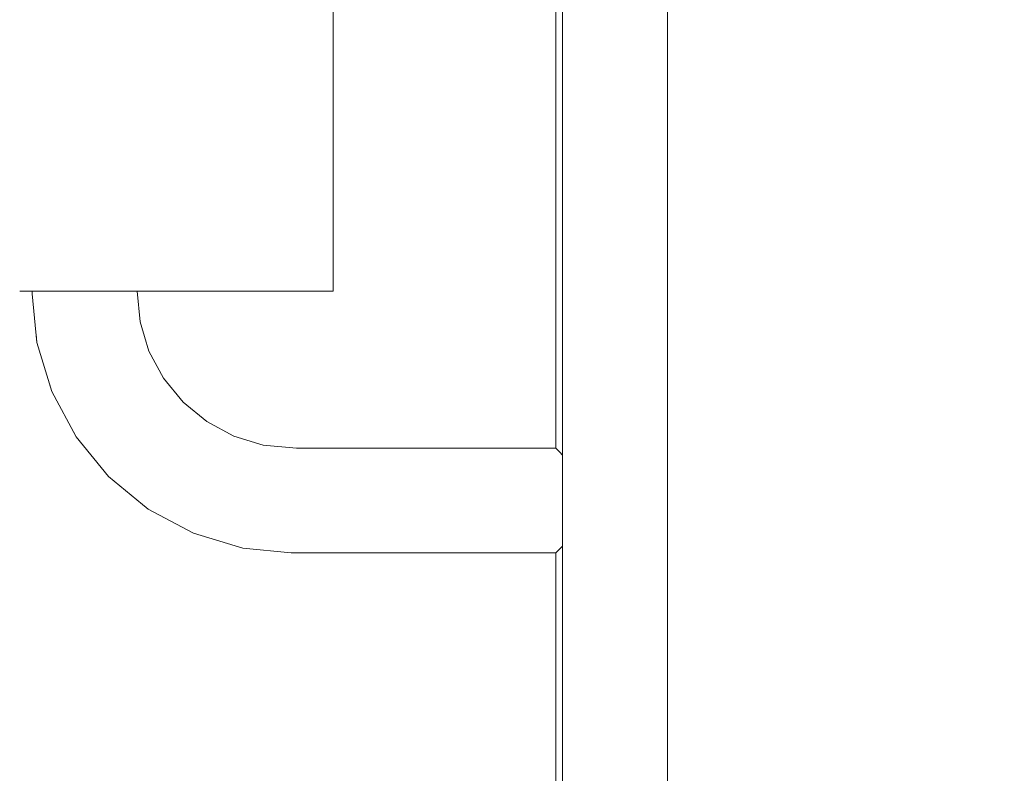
# Model space of a CAD drawing. Header units: millimetres. Extents: x -30280 to 309309, y -17460 to 4378.
# Tile 615 of 656: x 163023 to 163211, y -13454 to -13310. Entities that reach past the tile are written whole.
import ezdxf

# ---------------------------------------------------------------- set-up
doc = ezdxf.new("R2010")
doc.units = ezdxf.units.MM
doc.header["$MEASUREMENT"] = 0
doc.linetypes.add('Wipeout_Contour', pattern=[1000, 0, -1000])
doc.layers.add('P1_PLANTA PRIMERA_4_Nuevo_01 Sanitaris', color=7, linetype='Continuous')
doc.layers.add('P1_PLANTA PRIMERA_4_Nuevo_08_E_Envans secs', color=7, linetype='Continuous')
doc.layers.add('P1_PLANTA PRIMERA_4_Nuevo_01 Sanitaris_Pluma_Nº__1', color=7, linetype='Continuous', lineweight=5)

msp = doc.modelspace()

# ---------------------------------------------------------------- wipeouts: each hides what was drawn before it
at = {"color": 254, "linetype": 'Wipeout_Contour', "lineweight": 0, "ltscale": 654674.69689}
msp.add_wipeout([(163125.17, -13252.05), (163125.17, -13392.05), (163125.94, -13392.81), (163125.94, -13252.05)], dxfattribs=at).dxf.layer = 'P1_PLANTA PRIMERA_4_Nuevo_01 Sanitaris'
at = {"color": 254, "linetype": 'Wipeout_Contour', "lineweight": 0, "ltscale": 654798.126355}
msp.add_wipeout([(163127.26, -14062.05), (163129.44, -14062.05), (163129.44, -13252.05), (163127.26, -13252.05)], dxfattribs=at).dxf.layer = 'P1_PLANTA PRIMERA_4_Nuevo_01 Sanitaris'
at = {"color": 254, "linetype": 'Wipeout_Contour', "lineweight": 0, "ltscale": 654838.295998}
msp.add_wipeout([(163136.52, -14062.05), (163140.34, -14062.05), (163140.34, -13252.05), (163136.52, -13252.05)], dxfattribs=at).dxf.layer = 'P1_PLANTA PRIMERA_4_Nuevo_01 Sanitaris'
at = {"color": 254, "linetype": 'Wipeout_Contour', "lineweight": 0, "ltscale": 491082.536573}
msp.add_wipeout([(163125.17, -13412.05), (163125.17, -14062.05), (163125.94, -13411.29)], dxfattribs=at).dxf.layer = 'P1_PLANTA PRIMERA_4_Nuevo_01 Sanitaris'

# ---------------------------------------------------------------- next in the draw order: wipeouts: each hides what was drawn before it
at = {"color": 254, "linetype": 'Wipeout_Contour', "lineweight": 0, "ltscale": 654808.9364}
msp.add_wipeout([(163129.44, -14062.05), (163132.69, -14062.05), (163132.69, -13252.05), (163129.44, -13252.05)], dxfattribs=at).dxf.layer = 'P1_PLANTA PRIMERA_4_Nuevo_01 Sanitaris'
at = {"color": 254, "linetype": 'Wipeout_Contour', "lineweight": 0, "ltscale": 654852.375819}
msp.add_wipeout([(163140.34, -14062.05), (163143.58, -14062.05), (163143.58, -13252.05), (163140.34, -13252.05)], dxfattribs=at).dxf.layer = 'P1_PLANTA PRIMERA_4_Nuevo_01 Sanitaris'
at = {"color": 254, "linetype": 'Wipeout_Contour', "lineweight": 0, "ltscale": 654602.60992}
msp.add_wipeout([(163075.01, -13405.88), (163126.49, -13405.88), (163126.49, -13402.05), (163075.2, -13402.05)], dxfattribs=at).dxf.layer = 'P1_PLANTA PRIMERA_4_Nuevo_01 Sanitaris'

# ---------------------------------------------------------------- next in the draw order: wipeouts: each hides what was drawn before it
at = {"color": 254, "linetype": 'Wipeout_Contour', "lineweight": 0, "ltscale": 654823.042102}
msp.add_wipeout([(163132.69, -14062.05), (163136.52, -14062.05), (163136.52, -13252.05), (163132.69, -13252.05)], dxfattribs=at).dxf.layer = 'P1_PLANTA PRIMERA_4_Nuevo_01 Sanitaris'
at = {"color": 254, "linetype": 'Wipeout_Contour', "lineweight": 0, "ltscale": 654863.13804}
msp.add_wipeout([(163143.58, -14062.05), (163145.74, -14062.05), (163145.74, -13252.05), (163143.58, -13252.05)], dxfattribs=at).dxf.layer = 'P1_PLANTA PRIMERA_4_Nuevo_01 Sanitaris'
at = {"color": 254, "linetype": 'Wipeout_Contour', "lineweight": 0, "ltscale": 654601.731113}
msp.add_wipeout([(163075.2, -13402.05), (163126.49, -13402.05), (163126.49, -13398.22), (163075.38, -13398.22)], dxfattribs=at).dxf.layer = 'P1_PLANTA PRIMERA_4_Nuevo_01 Sanitaris'

# ---------------------------------------------------------------- next in the draw order: wipeouts: each hides what was drawn before it
at = {"color": 254, "linetype": 'Wipeout_Contour', "lineweight": 0, "ltscale": 654600.913597}
msp.add_wipeout([(163075.38, -13398.22), (163126.49, -13398.22), (163126.49, -13394.98), (163075.54, -13394.98)], dxfattribs=at).dxf.layer = 'P1_PLANTA PRIMERA_4_Nuevo_01 Sanitaris'
at = {"color": 254, "linetype": 'Wipeout_Contour', "lineweight": 0, "ltscale": 654483.86346}
msp.add_wipeout([(163067.39, -13401.28), (163066.64, -13405.05), (163075.01, -13405.88), (163075.2, -13402.05)], dxfattribs=at).dxf.layer = 'P1_PLANTA PRIMERA_4_Nuevo_01 Sanitaris'

# ---------------------------------------------------------------- next in the draw order: wipeouts: each hides what was drawn before it
at = {"color": 254, "linetype": 'Wipeout_Contour', "lineweight": 0, "ltscale": 654600.347206}
msp.add_wipeout([(163075.64, -13392.81), (163075.54, -13394.98), (163126.49, -13394.98), (163126.49, -13393.36)], dxfattribs=at).dxf.layer = 'P1_PLANTA PRIMERA_4_Nuevo_01 Sanitaris'
at = {"color": 254, "linetype": 'Wipeout_Contour', "lineweight": 0, "ltscale": 654484.484166}
msp.add_wipeout([(163068.14, -13397.51), (163067.39, -13401.28), (163075.2, -13402.05), (163075.38, -13398.22)], dxfattribs=at).dxf.layer = 'P1_PLANTA PRIMERA_4_Nuevo_01 Sanitaris'
at = {"color": 254, "linetype": 'Wipeout_Contour', "lineweight": 0, "ltscale": 654603.416209}
msp.add_wipeout([(163074.84, -13409.12), (163126.49, -13409.12), (163126.49, -13405.88), (163075.01, -13405.88)], dxfattribs=at).dxf.layer = 'P1_PLANTA PRIMERA_4_Nuevo_01 Sanitaris'

# ---------------------------------------------------------------- next in the draw order: wipeouts: each hides what was drawn before it
at = {"color": 254, "linetype": 'Wipeout_Contour', "lineweight": 0, "ltscale": 490972.881705}
msp.add_wipeout([(163125.94, -13392.81), (163125.17, -13392.05), (163075.67, -13392.05)], dxfattribs=at).dxf.layer = 'P1_PLANTA PRIMERA_4_Nuevo_01 Sanitaris'
at = {"color": 254, "linetype": 'Wipeout_Contour', "lineweight": 0, "ltscale": 654451.53464}
msp.add_wipeout([(163067.39, -13401.28), (163059.89, -13399.01), (163058.42, -13402.56), (163066.64, -13405.05)], dxfattribs=at).dxf.layer = 'P1_PLANTA PRIMERA_4_Nuevo_01 Sanitaris'

# ---------------------------------------------------------------- next in the draw order: wipeouts: each hides what was drawn before it
at = {"color": 254, "linetype": 'Wipeout_Contour', "lineweight": 0, "ltscale": 654485.055217}
msp.add_wipeout([(163075.54, -13394.98), (163068.77, -13394.31), (163068.14, -13397.51), (163075.38, -13398.22)], dxfattribs=at).dxf.layer = 'P1_PLANTA PRIMERA_4_Nuevo_01 Sanitaris'
at = {"color": 254, "linetype": 'Wipeout_Contour', "lineweight": 0, "ltscale": 654483.285839}
msp.add_wipeout([(163066.64, -13405.05), (163066, -13408.25), (163074.84, -13409.12), (163075.01, -13405.88)], dxfattribs=at).dxf.layer = 'P1_PLANTA PRIMERA_4_Nuevo_01 Sanitaris'

# ---------------------------------------------------------------- next in the draw order: wipeouts: each hides what was drawn before it
at = {"color": 254, "linetype": 'Wipeout_Contour', "lineweight": 0, "ltscale": 654454.756334}
msp.add_wipeout([(163059.89, -13399.01), (163067.39, -13401.28), (163068.14, -13397.51), (163061.36, -13395.45)], dxfattribs=at).dxf.layer = 'P1_PLANTA PRIMERA_4_Nuevo_01 Sanitaris'
at = {"color": 254, "linetype": 'Wipeout_Contour', "lineweight": 0, "ltscale": 654603.490017}
msp.add_wipeout([(163074.73, -13411.29), (163125.94, -13411.29), (163126.49, -13409.12), (163074.84, -13409.12)], dxfattribs=at).dxf.layer = 'P1_PLANTA PRIMERA_4_Nuevo_01 Sanitaris'

# ---------------------------------------------------------------- next in the draw order: wipeouts: each hides what was drawn before it
at = {"color": 254, "linetype": 'Wipeout_Contour', "lineweight": 0, "ltscale": 654485.491986}
msp.add_wipeout([(163075.64, -13392.81), (163069.19, -13392.18), (163068.77, -13394.31), (163075.54, -13394.98)], dxfattribs=at).dxf.layer = 'P1_PLANTA PRIMERA_4_Nuevo_01 Sanitaris'
at = {"color": 254, "linetype": 'Wipeout_Contour', "lineweight": 0, "ltscale": 654420.392165}
msp.add_wipeout([(163059.89, -13399.01), (163052.97, -13395.31), (163050.84, -13398.51), (163058.42, -13402.56)], dxfattribs=at).dxf.layer = 'P1_PLANTA PRIMERA_4_Nuevo_01 Sanitaris'

# ---------------------------------------------------------------- next in the draw order: wipeouts: each hides what was drawn before it
at = {"color": 254, "linetype": 'Wipeout_Contour', "lineweight": 0, "ltscale": 654457.731695}
msp.add_wipeout([(163061.36, -13395.45), (163068.14, -13397.51), (163068.77, -13394.31), (163062.6, -13392.44)], dxfattribs=at).dxf.layer = 'P1_PLANTA PRIMERA_4_Nuevo_01 Sanitaris'
at = {"color": 254, "linetype": 'Wipeout_Contour', "lineweight": 0, "ltscale": 654448.555003}
msp.add_wipeout([(163066.64, -13405.05), (163058.42, -13402.56), (163057.16, -13405.57), (163066, -13408.25)], dxfattribs=at).dxf.layer = 'P1_PLANTA PRIMERA_4_Nuevo_01 Sanitaris'

# ---------------------------------------------------------------- next in the draw order: wipeouts: each hides what was drawn before it
at = {"color": 254, "linetype": 'Wipeout_Contour', "lineweight": 0, "ltscale": 654426.472239}
msp.add_wipeout([(163061.36, -13395.45), (163055.11, -13392.11), (163052.97, -13395.31), (163059.89, -13399.01)], dxfattribs=at).dxf.layer = 'P1_PLANTA PRIMERA_4_Nuevo_01 Sanitaris'
at = {"color": 254, "linetype": 'Wipeout_Contour', "lineweight": 0, "ltscale": 490867.062489}
msp.add_wipeout([(163075.67, -13392.05), (163069.33, -13391.43), (163075.64, -13392.81)], dxfattribs=at).dxf.layer = 'P1_PLANTA PRIMERA_4_Nuevo_01 Sanitaris'
at = {"color": 254, "linetype": 'Wipeout_Contour', "lineweight": 0, "ltscale": 654482.838778}
msp.add_wipeout([(163066, -13408.25), (163065.57, -13410.39), (163074.73, -13411.29), (163074.84, -13409.12)], dxfattribs=at).dxf.layer = 'P1_PLANTA PRIMERA_4_Nuevo_01 Sanitaris'

# ---------------------------------------------------------------- next in the draw order: wipeouts: each hides what was drawn before it
at = {"color": 254, "linetype": 'Wipeout_Contour', "lineweight": 0, "ltscale": 654391.800199}
msp.add_wipeout([(163052.97, -13395.31), (163046.91, -13390.34), (163044.19, -13393.05), (163050.84, -13398.51)], dxfattribs=at).dxf.layer = 'P1_PLANTA PRIMERA_4_Nuevo_01 Sanitaris'
at = {"color": 254, "linetype": 'Wipeout_Contour', "lineweight": 0, "ltscale": 654460.01214}
msp.add_wipeout([(163062.6, -13392.44), (163068.77, -13394.31), (163069.19, -13392.18), (163063.43, -13390.43)], dxfattribs=at).dxf.layer = 'P1_PLANTA PRIMERA_4_Nuevo_01 Sanitaris'
at = {"color": 254, "linetype": 'Wipeout_Contour', "lineweight": 0, "ltscale": 490976.674238}
msp.add_wipeout([(163125.17, -13412.05), (163125.94, -13411.29), (163074.73, -13411.29)], dxfattribs=at).dxf.layer = 'P1_PLANTA PRIMERA_4_Nuevo_01 Sanitaris'

# ---------------------------------------------------------------- next in the draw order: wipeouts: each hides what was drawn before it
at = {"color": 254, "linetype": 'Wipeout_Contour', "lineweight": 0, "ltscale": 654432.086587}
msp.add_wipeout([(163062.6, -13392.44), (163056.91, -13389.4), (163055.11, -13392.11), (163061.36, -13395.45)], dxfattribs=at).dxf.layer = 'P1_PLANTA PRIMERA_4_Nuevo_01 Sanitaris'
at = {"color": 254, "linetype": 'Wipeout_Contour', "lineweight": 0, "ltscale": 654414.77057}
msp.add_wipeout([(163058.42, -13402.56), (163050.84, -13398.51), (163049.02, -13401.22), (163057.16, -13405.57)], dxfattribs=at).dxf.layer = 'P1_PLANTA PRIMERA_4_Nuevo_01 Sanitaris'

# ---------------------------------------------------------------- next in the draw order: wipeouts: each hides what was drawn before it
at = {"color": 254, "linetype": 'Wipeout_Contour', "lineweight": 0, "ltscale": 654400.504744}
msp.add_wipeout([(163055.11, -13392.11), (163049.63, -13387.62), (163046.91, -13390.34), (163052.97, -13395.31)], dxfattribs=at).dxf.layer = 'P1_PLANTA PRIMERA_4_Nuevo_01 Sanitaris'
at = {"color": 254, "linetype": 'Wipeout_Contour', "lineweight": 0, "ltscale": 654436.384581}
msp.add_wipeout([(163063.43, -13390.43), (163058.12, -13387.59), (163056.91, -13389.4), (163062.6, -13392.44)], dxfattribs=at).dxf.layer = 'P1_PLANTA PRIMERA_4_Nuevo_01 Sanitaris'
at = {"color": 254, "linetype": 'Wipeout_Contour', "lineweight": 0, "ltscale": 654446.271153}
msp.add_wipeout([(163066, -13408.25), (163057.16, -13405.57), (163056.32, -13407.58), (163065.57, -13410.39)], dxfattribs=at).dxf.layer = 'P1_PLANTA PRIMERA_4_Nuevo_01 Sanitaris'

# ---------------------------------------------------------------- next in the draw order: wipeouts: each hides what was drawn before it
at = {"color": 254, "linetype": 'Wipeout_Contour', "lineweight": 0, "ltscale": 654366.858623}
msp.add_wipeout([(163046.91, -13390.34), (163041.94, -13384.27), (163038.74, -13386.41), (163044.19, -13393.05)], dxfattribs=at).dxf.layer = 'P1_PLANTA PRIMERA_4_Nuevo_01 Sanitaris'
at = {"color": 254, "linetype": 'Wipeout_Contour', "lineweight": 0, "ltscale": 654408.542087}
msp.add_wipeout([(163056.91, -13389.4), (163051.93, -13385.31), (163049.63, -13387.62), (163055.11, -13392.11)], dxfattribs=at).dxf.layer = 'P1_PLANTA PRIMERA_4_Nuevo_01 Sanitaris'
at = {"color": 254, "linetype": 'Wipeout_Contour', "lineweight": 0, "ltscale": 490831.547982}
msp.add_wipeout([(163063.71, -13389.72), (163058.53, -13386.96), (163063.43, -13390.43)], dxfattribs=at).dxf.layer = 'P1_PLANTA PRIMERA_4_Nuevo_01 Sanitaris'
at = {"color": 254, "linetype": 'Wipeout_Contour', "lineweight": 0, "ltscale": 490857.808278}
msp.add_wipeout([(163065.41, -13411.14), (163074.68, -13412.05), (163065.57, -13410.39)], dxfattribs=at).dxf.layer = 'P1_PLANTA PRIMERA_4_Nuevo_01 Sanitaris'

# ---------------------------------------------------------------- next in the draw order: wipeouts: each hides what was drawn before it
at = {"color": 254, "linetype": 'Wipeout_Contour', "lineweight": 0, "ltscale": 654377.852916}
msp.add_wipeout([(163049.63, -13387.62), (163045.13, -13382.14), (163041.94, -13384.27), (163046.91, -13390.34)], dxfattribs=at).dxf.layer = 'P1_PLANTA PRIMERA_4_Nuevo_01 Sanitaris'
at = {"color": 254, "linetype": 'Wipeout_Contour', "lineweight": 0, "ltscale": 654414.692418}
msp.add_wipeout([(163058.12, -13387.59), (163053.46, -13383.77), (163051.93, -13385.31), (163056.91, -13389.4)], dxfattribs=at).dxf.layer = 'P1_PLANTA PRIMERA_4_Nuevo_01 Sanitaris'
at = {"color": 254, "linetype": 'Wipeout_Contour', "lineweight": 0, "ltscale": 654383.752736}
msp.add_wipeout([(163050.84, -13398.51), (163044.19, -13393.05), (163041.88, -13395.36), (163049.02, -13401.22)], dxfattribs=at).dxf.layer = 'P1_PLANTA PRIMERA_4_Nuevo_01 Sanitaris'

# ---------------------------------------------------------------- next in the draw order: wipeouts: each hides what was drawn before it
at = {"color": 254, "linetype": 'Wipeout_Contour', "lineweight": 0, "ltscale": 654346.527485}
msp.add_wipeout([(163041.94, -13384.27), (163038.24, -13377.36), (163034.69, -13378.83), (163038.74, -13386.41)], dxfattribs=at).dxf.layer = 'P1_PLANTA PRIMERA_4_Nuevo_01 Sanitaris'
at = {"color": 254, "linetype": 'Wipeout_Contour', "lineweight": 0, "ltscale": 654388.004037}
msp.add_wipeout([(163051.93, -13385.31), (163047.84, -13380.33), (163045.13, -13382.14), (163049.63, -13387.62)], dxfattribs=at).dxf.layer = 'P1_PLANTA PRIMERA_4_Nuevo_01 Sanitaris'
at = {"color": 254, "linetype": 'Wipeout_Contour', "lineweight": 0, "ltscale": 490815.84885}
msp.add_wipeout([(163058.53, -13386.96), (163054, -13383.23), (163058.12, -13387.59)], dxfattribs=at).dxf.layer = 'P1_PLANTA PRIMERA_4_Nuevo_01 Sanitaris'
at = {"color": 254, "linetype": 'Wipeout_Contour', "lineweight": 0, "ltscale": 654410.464076}
msp.add_wipeout([(163057.16, -13405.57), (163049.02, -13401.22), (163047.8, -13403.03), (163056.32, -13407.58)], dxfattribs=at).dxf.layer = 'P1_PLANTA PRIMERA_4_Nuevo_01 Sanitaris'

# ---------------------------------------------------------------- next in the draw order: wipeouts: each hides what was drawn before it
at = {"color": 254, "linetype": 'Wipeout_Contour', "lineweight": 0, "ltscale": 654359.388815}
msp.add_wipeout([(163045.13, -13382.14), (163041.79, -13375.89), (163038.24, -13377.36), (163041.94, -13384.27)], dxfattribs=at).dxf.layer = 'P1_PLANTA PRIMERA_4_Nuevo_01 Sanitaris'
at = {"color": 254, "linetype": 'Wipeout_Contour', "lineweight": 0, "ltscale": 654395.769952}
msp.add_wipeout([(163053.46, -13383.77), (163049.64, -13379.12), (163047.84, -13380.33), (163051.93, -13385.31)], dxfattribs=at).dxf.layer = 'P1_PLANTA PRIMERA_4_Nuevo_01 Sanitaris'
at = {"color": 254, "linetype": 'Wipeout_Contour', "lineweight": 0, "ltscale": 654356.694455}
msp.add_wipeout([(163044.19, -13393.05), (163038.74, -13386.41), (163036.02, -13388.22), (163041.88, -13395.36)], dxfattribs=at).dxf.layer = 'P1_PLANTA PRIMERA_4_Nuevo_01 Sanitaris'
at = {"color": 254, "linetype": 'Wipeout_Contour', "lineweight": 0, "ltscale": 490838.208696}
msp.add_wipeout([(163065.57, -13410.39), (163056.32, -13407.58), (163065.41, -13411.14)], dxfattribs=at).dxf.layer = 'P1_PLANTA PRIMERA_4_Nuevo_01 Sanitaris'

# ---------------------------------------------------------------- next in the draw order: wipeouts: each hides what was drawn before it
at = {"color": 254, "linetype": 'Wipeout_Contour', "lineweight": 0, "ltscale": 654331.590522}
msp.add_wipeout([(163038.24, -13377.36), (163035.96, -13369.86), (163032.19, -13370.61), (163034.69, -13378.83)], dxfattribs=at).dxf.layer = 'P1_PLANTA PRIMERA_4_Nuevo_01 Sanitaris'
at = {"color": 254, "linetype": 'Wipeout_Contour', "lineweight": 0, "ltscale": 654371.26314}
msp.add_wipeout([(163047.84, -13380.33), (163044.8, -13374.64), (163041.79, -13375.89), (163045.13, -13382.14)], dxfattribs=at).dxf.layer = 'P1_PLANTA PRIMERA_4_Nuevo_01 Sanitaris'
at = {"color": 254, "linetype": 'Wipeout_Contour', "lineweight": 0, "ltscale": 490802.039568}
msp.add_wipeout([(163054, -13383.23), (163050.27, -13378.69), (163053.46, -13383.77)], dxfattribs=at).dxf.layer = 'P1_PLANTA PRIMERA_4_Nuevo_01 Sanitaris'
at = {"color": 254, "linetype": 'Wipeout_Contour', "lineweight": 0, "ltscale": 654377.588798}
msp.add_wipeout([(163049.02, -13401.22), (163041.88, -13395.36), (163040.33, -13396.9), (163047.8, -13403.03)], dxfattribs=at).dxf.layer = 'P1_PLANTA PRIMERA_4_Nuevo_01 Sanitaris'

# ---------------------------------------------------------------- next in the draw order: wipeouts: each hides what was drawn before it
at = {"color": 254, "linetype": 'Wipeout_Contour', "lineweight": 0, "ltscale": 654345.824411}
msp.add_wipeout([(163041.79, -13375.89), (163039.73, -13369.1), (163035.96, -13369.86), (163038.24, -13377.36)], dxfattribs=at).dxf.layer = 'P1_PLANTA PRIMERA_4_Nuevo_01 Sanitaris'
at = {"color": 254, "linetype": 'Wipeout_Contour', "lineweight": 0, "ltscale": 654380.345478}
msp.add_wipeout([(163049.64, -13379.12), (163046.8, -13373.81), (163044.8, -13374.64), (163047.84, -13380.33)], dxfattribs=at).dxf.layer = 'P1_PLANTA PRIMERA_4_Nuevo_01 Sanitaris'
at = {"color": 254, "linetype": 'Wipeout_Contour', "lineweight": 0, "ltscale": 654334.636992}
msp.add_wipeout([(163038.74, -13386.41), (163034.69, -13378.83), (163031.67, -13380.08), (163036.02, -13388.22)], dxfattribs=at).dxf.layer = 'P1_PLANTA PRIMERA_4_Nuevo_01 Sanitaris'
at = {"color": 254, "linetype": 'Wipeout_Contour', "lineweight": 0, "ltscale": 490810.333721}
msp.add_wipeout([(163056.32, -13407.58), (163047.8, -13403.03), (163056.02, -13408.29)], dxfattribs=at).dxf.layer = 'P1_PLANTA PRIMERA_4_Nuevo_01 Sanitaris'

# ---------------------------------------------------------------- next in the draw order: wipeouts: each hides what was drawn before it
at = {"color": 254, "linetype": 'Wipeout_Contour', "lineweight": 0, "ltscale": 654322.666094}
msp.add_wipeout([(163035.96, -13369.86), (163035.2, -13362.05), (163031.37, -13362.24), (163032.19, -13370.61)], dxfattribs=at).dxf.layer = 'P1_PLANTA PRIMERA_4_Nuevo_01 Sanitaris'
at = {"color": 254, "linetype": 'Wipeout_Contour', "lineweight": 0, "ltscale": 654358.965034}
msp.add_wipeout([(163044.8, -13374.64), (163042.93, -13368.47), (163039.73, -13369.1), (163041.79, -13375.89)], dxfattribs=at).dxf.layer = 'P1_PLANTA PRIMERA_4_Nuevo_01 Sanitaris'
at = {"color": 254, "linetype": 'Wipeout_Contour', "lineweight": 0, "ltscale": 490790.672115}
msp.add_wipeout([(163050.27, -13378.69), (163047.5, -13373.51), (163049.64, -13379.12)], dxfattribs=at).dxf.layer = 'P1_PLANTA PRIMERA_4_Nuevo_01 Sanitaris'
at = {"color": 254, "linetype": 'Wipeout_Contour', "lineweight": 0, "ltscale": 654348.909458}
msp.add_wipeout([(163041.88, -13395.36), (163036.02, -13388.22), (163034.2, -13389.43), (163040.33, -13396.9)], dxfattribs=at).dxf.layer = 'P1_PLANTA PRIMERA_4_Nuevo_01 Sanitaris'

# ---------------------------------------------------------------- next in the draw order: wipeouts: each hides what was drawn before it
at = {"color": 254, "linetype": 'Wipeout_Contour', "lineweight": 0, "ltscale": 654369.013754}
msp.add_wipeout([(163046.8, -13373.81), (163045.06, -13368.04), (163042.93, -13368.47), (163044.8, -13374.64)], dxfattribs=at).dxf.layer = 'P1_PLANTA PRIMERA_4_Nuevo_01 Sanitaris'
at = {"color": 254, "linetype": 'Wipeout_Contour', "lineweight": 0, "ltscale": 654318.430314}
msp.add_wipeout([(163034.69, -13378.83), (163032.19, -13370.61), (163028.99, -13371.24), (163031.67, -13380.08)], dxfattribs=at).dxf.layer = 'P1_PLANTA PRIMERA_4_Nuevo_01 Sanitaris'
at = {"color": 254, "linetype": 'Wipeout_Contour', "lineweight": 0, "ltscale": 490784.54692}
msp.add_wipeout([(163047.8, -13403.03), (163040.33, -13396.9), (163047.37, -13403.67)], dxfattribs=at).dxf.layer = 'P1_PLANTA PRIMERA_4_Nuevo_01 Sanitaris'

# ---------------------------------------------------------------- next in the draw order: wipeouts: each hides what was drawn before it
at = {"color": 254, "linetype": 'Wipeout_Contour', "lineweight": 0, "ltscale": 654308.80355}
msp.add_wipeout([(163032.19, -13370.61), (163031.37, -13362.24), (163028.12, -13362.4), (163028.99, -13371.24)], dxfattribs=at).dxf.layer = 'P1_PLANTA PRIMERA_4_Nuevo_01 Sanitaris'
at = {"color": 254, "linetype": 'Wipeout_Contour', "lineweight": 0, "ltscale": 654337.685604}
msp.add_wipeout([(163039.04, -13362.05), (163035.2, -13362.05), (163035.96, -13369.86), (163039.73, -13369.1)], dxfattribs=at).dxf.layer = 'P1_PLANTA PRIMERA_4_Nuevo_01 Sanitaris'
at = {"color": 254, "linetype": 'Wipeout_Contour', "lineweight": 0, "ltscale": 490782.253473}
msp.add_wipeout([(163047.5, -13373.51), (163045.8, -13367.89), (163046.8, -13373.81)], dxfattribs=at).dxf.layer = 'P1_PLANTA PRIMERA_4_Nuevo_01 Sanitaris'
at = {"color": 254, "linetype": 'Wipeout_Contour', "lineweight": 0, "ltscale": 654325.529348}
msp.add_wipeout([(163036.02, -13388.22), (163031.67, -13380.08), (163029.65, -13380.91), (163034.2, -13389.43)], dxfattribs=at).dxf.layer = 'P1_PLANTA PRIMERA_4_Nuevo_01 Sanitaris'

# ---------------------------------------------------------------- next in the draw order: wipeouts: each hides what was drawn before it
at = {"color": 254, "linetype": 'Wipeout_Contour', "lineweight": 0, "ltscale": 654351.586976}
msp.add_wipeout([(163042.3, -13362.05), (163039.04, -13362.05), (163039.73, -13369.1), (163042.93, -13368.47)], dxfattribs=at).dxf.layer = 'P1_PLANTA PRIMERA_4_Nuevo_01 Sanitaris'
at = {"color": 254, "linetype": 'Wipeout_Contour', "lineweight": 0, "ltscale": 654308.348868}
msp.add_wipeout([(163031.67, -13380.08), (163028.99, -13371.24), (163026.85, -13371.67), (163029.65, -13380.91)], dxfattribs=at).dxf.layer = 'P1_PLANTA PRIMERA_4_Nuevo_01 Sanitaris'
at = {"color": 254, "linetype": 'Wipeout_Contour', "lineweight": 0, "ltscale": 490761.847005}
msp.add_wipeout([(163040.33, -13396.9), (163034.2, -13389.43), (163039.78, -13397.44)], dxfattribs=at).dxf.layer = 'P1_PLANTA PRIMERA_4_Nuevo_01 Sanitaris'

# ---------------------------------------------------------------- next in the draw order: wipeouts: each hides what was drawn before it
at = {"color": 254, "linetype": 'Wipeout_Contour', "lineweight": 0, "ltscale": 654298.181162}
msp.add_wipeout([(163028.99, -13371.24), (163028.12, -13362.4), (163025.94, -13362.51), (163026.85, -13371.67)], dxfattribs=at).dxf.layer = 'P1_PLANTA PRIMERA_4_Nuevo_01 Sanitaris'
at = {"color": 254, "linetype": 'Wipeout_Contour', "lineweight": 0, "ltscale": 654362.215033}
msp.add_wipeout([(163044.47, -13362.05), (163042.3, -13362.05), (163042.93, -13368.47), (163045.06, -13368.04)], dxfattribs=at).dxf.layer = 'P1_PLANTA PRIMERA_4_Nuevo_01 Sanitaris'
at = {"color": 254, "linetype": 'Wipeout_Contour', "lineweight": 0, "ltscale": 490743.120039}
msp.add_wipeout([(163034.2, -13389.43), (163029.65, -13380.91), (163033.56, -13389.86)], dxfattribs=at).dxf.layer = 'P1_PLANTA PRIMERA_4_Nuevo_01 Sanitaris'

# ---------------------------------------------------------------- next in the draw order: wipeouts: each hides what was drawn before it
at = {"color": 254, "linetype": 'Wipeout_Contour', "lineweight": 0, "ltscale": 490729.129679}
msp.add_wipeout([(163029.65, -13380.91), (163026.85, -13371.67), (163028.94, -13381.2)], dxfattribs=at).dxf.layer = 'P1_PLANTA PRIMERA_4_Nuevo_01 Sanitaris'

# ---------------------------------------------------------------- next in the draw order: wipeouts: each hides what was drawn before it
at = {"color": 254, "linetype": 'Wipeout_Contour', "lineweight": 0, "ltscale": 490720.909482}
msp.add_wipeout([(163026.85, -13371.67), (163025.94, -13362.51), (163026.09, -13371.82)], dxfattribs=at).dxf.layer = 'P1_PLANTA PRIMERA_4_Nuevo_01 Sanitaris'

# ---------------------------------------------------------------- next in the draw order: wipeouts: each hides what was drawn before it
at = {"color": 254, "linetype": 'Wipeout_Contour', "lineweight": 0, "ltscale": 654285.035671}
msp.add_wipeout([(163022.81, -13362.05), (163034.51, -13362.05), (163034.51, -13262.05), (163022.81, -13262.05)], dxfattribs=at).dxf.layer = 'P1_PLANTA PRIMERA_4_Nuevo_01 Sanitaris'

# ---------------------------------------------------------------- next in the draw order: wipeouts: each hides what was drawn before it
at = {"color": 254, "linetype": 'Wipeout_Contour', "lineweight": 0, "ltscale": 654330.785063}
msp.add_wipeout([(163034.51, -13362.05), (163045.76, -13362.05), (163045.76, -13262.05), (163034.51, -13262.05)], dxfattribs=at).dxf.layer = 'P1_PLANTA PRIMERA_4_Nuevo_01 Sanitaris'

# ---------------------------------------------------------------- next in the draw order: wipeouts: each hides what was drawn before it
at = {"color": 254, "linetype": 'Wipeout_Contour', "lineweight": 0, "ltscale": 654373.859486}
msp.add_wipeout([(163045.76, -13362.05), (163056.12, -13362.05), (163056.12, -13262.05), (163045.76, -13262.05)], dxfattribs=at).dxf.layer = 'P1_PLANTA PRIMERA_4_Nuevo_01 Sanitaris'

# ---------------------------------------------------------------- next in the draw order: wipeouts: each hides what was drawn before it
at = {"color": 254, "linetype": 'Wipeout_Contour', "lineweight": 0, "ltscale": 654412.603609}
msp.add_wipeout([(163056.12, -13362.05), (163065.19, -13362.05), (163065.19, -13262.05), (163056.12, -13262.05)], dxfattribs=at).dxf.layer = 'P1_PLANTA PRIMERA_4_Nuevo_01 Sanitaris'

# ---------------------------------------------------------------- next in the draw order: wipeouts: each hides what was drawn before it
at = {"color": 254, "linetype": 'Wipeout_Contour', "lineweight": 0, "ltscale": 654445.528501}
msp.add_wipeout([(163065.19, -13362.05), (163072.64, -13362.05), (163072.64, -13262.05), (163065.19, -13262.05)], dxfattribs=at).dxf.layer = 'P1_PLANTA PRIMERA_4_Nuevo_01 Sanitaris'

# ---------------------------------------------------------------- next in the draw order: wipeouts: each hides what was drawn before it
at = {"color": 254, "linetype": 'Wipeout_Contour', "lineweight": 0, "ltscale": 654471.368906}
msp.add_wipeout([(163072.64, -13362.05), (163078.16, -13362.05), (163078.16, -13262.05), (163072.64, -13262.05)], dxfattribs=at).dxf.layer = 'P1_PLANTA PRIMERA_4_Nuevo_01 Sanitaris'

# ---------------------------------------------------------------- next in the draw order: wipeouts: each hides what was drawn before it
at = {"color": 254, "linetype": 'Wipeout_Contour', "lineweight": 0, "ltscale": 654489.131749}
msp.add_wipeout([(163078.16, -13362.05), (163081.55, -13362.05), (163081.55, -13262.05), (163078.16, -13262.05)], dxfattribs=at).dxf.layer = 'P1_PLANTA PRIMERA_4_Nuevo_01 Sanitaris'

# ---------------------------------------------------------------- next in the draw order: wipeouts: each hides what was drawn before it
at = {"color": 254, "linetype": 'Wipeout_Contour', "lineweight": 0, "ltscale": 654498.134421}
msp.add_wipeout([(163081.55, -13362.05), (163082.67, -13362.05), (163082.67, -13262.05), (163081.55, -13262.05)], dxfattribs=at).dxf.layer = 'P1_PLANTA PRIMERA_4_Nuevo_01 Sanitaris'

# ---------------------------------------------------------------- next in the draw order: wipeouts: each hides what was drawn before it
at = {"color": 254, "linetype": 'Wipeout_Contour', "lineweight": 0, "ltscale": 37522073.14953981}
msp.add_wipeout([(163329.96, -12475.05), (161204.64, -12475.05), (161204.64, -12800.05), (161222.03, -12800.05), (161222.03, -14920.05), (161484.08, -14920.05), (161485.74, -14907.86), (161486.24, -14905.9), (161486.85, -14904.69), (161487.65, -14903.6), (161488.63, -14902.69), (161489.73, -14901.96), (161490.95, -14901.44), (161492.17, -14901.22), (161493.3, -14900.86), (161494.35, -14900.29), (161495.29, -14899.54), (161496.09, -14898.63), (161496.73, -14897.59), (161497.19, -14896.44), (161497.45, -14895.23), (161497.49, -14242.05), (161459.51, -14242.05), (161435.59, -14241.75), (161395.23, -14234.57), (161356.83, -14220.97), (161339.19, -14211.17), (161332.98, -14207.84), (161319.83, -14197.57), (161308.8, -14185.33), (161300.22, -14171.49), (161294.35, -14156.48), (161291.37, -14140.74), (161291.37, -14132.77), (161278.38, -14132.77), (161278.33, -14129.15), (161279.72, -14121.57), (161282.5, -14114.33), (161286.59, -14107.64), (161291.87, -14101.73), (161298.17, -14096.75), (161301.74, -14094.81), (161303.65, -14093.77), (161307.02, -14091.1), (161309.85, -14087.93), (161311.68, -14084.85), (161316.73, -14075.27), (161317.48, -14072.03), (161839.22, -14072.03), (161840.12, -14075.28), (161845.16, -14084.86), (161847, -14087.95), (161849.82, -14091.12), (161853.2, -14093.78), (161855.11, -14094.82), (161858.68, -14096.76), (161864.97, -14101.74), (161870.25, -14107.66), (161874.34, -14114.34), (161877.12, -14121.58), (161878.52, -14129.16), (161878.49, -14132.64), (161865.48, -14132.77), (161865.48, -14140.75), (161862.5, -14156.49), (161856.63, -14171.5), (161848.05, -14185.34), (161837.02, -14197.58), (161823.87, -14207.85), (161817.66, -14211.17), (161800.02, -14220.97), (161761.62, -14234.57), (161721.27, -14241.75), (161697.36, -14242.05), (161659.39, -14242.05), (161659.39, -14894.27), (161659.69, -14896.44), (161660.15, -14897.59), (161660.79, -14898.63), (161661.59, -14899.54), (161662.53, -14900.29), (161663.58, -14900.86), (161664.71, -14901.22), (161665.94, -14901.44), (161667.15, -14901.96), (161668.26, -14902.69), (161669.23, -14903.6), (161670.03, -14904.69), (161670.65, -14905.9), (161671.05, -14907.2), (161672.8, -14920.05), (163311.08, -14920.05), (163311.08, -14822.05), (163301.2, -14822.05), (163301.2, -14772.05), (162869.31, -14772.05), (162770.83, -14522.05), (162770.83, -14492.05), (162778.74, -14472.05), (162785.74, -14472.05), (162778.74, -14452.05), (163179.73, -14452.05), (163179.74, -14472.05), (163179.76, -14492.05), (163311.08, -14492.05), (163311.08, -14052.05), (163285.13, -14052.05), (163273.65, -14049.77), (163263.92, -14043.26), (163257.41, -14033.53), (163255.13, -14022.05), (163257.41, -14010.57), (163263.92, -14000.84), (163273.65, -13994.34), (163275.17, -13994.03), (163275.17, -13746.05), (163274.39, -13761.05), (163272.89, -13761.05), (163272.89, -13982.05), (163272.02, -13985.31), (163269.64, -13987.69), (163266.39, -13988.57), (163263.14, -13987.69), (163260.76, -13985.31), (163259.89, -13982.05), (163259.89, -13761.05), (163258.39, -13761.05), (163258.39, -13746.05), (163252.39, -13746.05), (163247.92, -13744.85), (163241.87, -13743.62), (163240.39, -13742.84), (163237.12, -13739.57), (163232.73, -13735.82), (163224.47, -13724.02), (163224.47, -13720.08), (163232.73, -13708.29), (163237.12, -13704.53), (163240.39, -13701.27), (163241.87, -13700.48), (163247.92, -13699.25), (163252.39, -13698.05), (163254.39, -13698.05), (163254.39, -13697.05), (163261.31, -13697.05), (163266.01, -13615), (163272.3, -13560.05), (163265.57, -13560.05), (163264.13, -13560.05), (163240.97, -13560.05), (163212.77, -13560.05), (163188.71, -13560.05), (163187.3, -13560.05), (163172.85, -13560.05), (163172.85, -13540.05), (163274.6, -13540.05), (163275.17, -13535.01), (163275.17, -13252.05), (163270.23, -13227.18), (163256.14, -13206.09), (163235.05, -13192), (163210.83, -13187.18), (163186.62, -13192), (163165.53, -13206.09), (163151.44, -13227.18), (163146.49, -13252.05), (163146.49, -14062.05), (163125.17, -14062.05), (163125.17, -13412.05), (163074.68, -13412.05), (163065.41, -13411.14), (163056.02, -13408.29), (163047.37, -13403.67), (163039.78, -13397.44), (163033.56, -13389.86), (163028.94, -13381.2), (163026.09, -13371.82), (163025.17, -13362.54), (162932.54, -13362.05), (162932.54, -13262.05), (163025.17, -13262.05), (163025.17, -13252.05), (163045.17, -13252.05), (163045.17, -13262.05), (163082.67, -13262.05), (163082.67, -13362.05), (163045.22, -13362.05), (163045.8, -13367.89), (163047.5, -13373.51), (163050.27, -13378.69), (163054, -13383.23), (163058.53, -13386.96), (163063.71, -13389.72), (163069.33, -13391.43), (163075.67, -13392.05), (163125.17, -13392.05), (163125.17, -13252.05), (163131.64, -13219.52), (163150.07, -13191.95), (163177.65, -13173.52), (163210.17, -13167.05), (163211.49, -13167.05), (163244.02, -13173.52), (163271.6, -13191.95), (163281.39, -13206.6), (163281.39, -12974.64), (163276.8, -12970.05), (163274.39, -12961.05), (163276.8, -12952.05), (163278.17, -12950.68), (163276.23, -12946.52), (163273.97, -12947.57), (163231.19, -12861.86), (163212.22, -12829.57), (163210.86, -12830.31), (163208, -12826.22), (163205.54, -12827.94), (163153.92, -12754.21), (163156.37, -12752.49), (163153.51, -12748.4), (163175.62, -12732.91), (163192.01, -12745.85), (163226.42, -12795), (163233.01, -12814.69), (163232.1, -12815.44), (163233.33, -12817.62), (163251.92, -12851.67), (163281.39, -12912.46), (163281.39, -12723.05), (163329.96, -12723.05)], dxfattribs=at).dxf.layer = 'P1_PLANTA PRIMERA_4_Nuevo_08_E_Envans secs'

# ---------------------------------------------------------------- next in the draw order: linework, layer by layer
at = {"layer": 'P1_PLANTA PRIMERA_4_Nuevo_01 Sanitaris_Pluma_Nº__1', "color": 7, "linetype": 'Continuous', "lineweight": 5}
for p, q in [((163125.17, -13392.05), (163125.17, -13252.05)), ((163126.49, -14062.05), (163126.49, -13252.05)), ((163146.49, -14062.05), (163146.49, -13252.05)), ((163082.67, -13362.05), (163082.67, -13262.05)), ((163022.81, -13362.05), (163034.51, -13362.05)), ((163025.17, -13362.54), (163025.17, -13362.05)), ((163026.09, -13371.82), (163025.17, -13362.54)), ((163034.51, -13362.05), (163045.76, -13362.05)), ((163045.8, -13367.89), (163045.22, -13362.05)), ((163045.76, -13362.05), (163056.12, -13362.05)), ((163056.12, -13362.05), (163065.19, -13362.05)), ((163065.19, -13362.05), (163072.64, -13362.05)), ((163072.64, -13362.05), (163078.16, -13362.05)), ((163078.16, -13362.05), (163081.55, -13362.05)), ((163081.55, -13362.05), (163082.67, -13362.05)), ((163047.5, -13373.51), (163045.8, -13367.89)), ((163028.94, -13381.2), (163026.09, -13371.82)), ((163050.27, -13378.69), (163047.5, -13373.51)), ((163054, -13383.23), (163050.27, -13378.69)), ((163033.56, -13389.86), (163028.94, -13381.2)), ((163058.53, -13386.96), (163054, -13383.23)), ((163063.71, -13389.72), (163058.53, -13386.96)), ((163039.78, -13397.44), (163033.56, -13389.86)), ((163069.33, -13391.43), (163063.71, -13389.72)), ((163075.67, -13392.05), (163069.33, -13391.43)), ((163125.17, -13392.05), (163075.67, -13392.05)), ((163125.94, -13392.81), (163125.17, -13392.05)), ((163126.49, -13393.36), (163125.94, -13392.81)), ((163047.37, -13403.67), (163039.78, -13397.44)), ((163056.02, -13408.29), (163047.37, -13403.67)), ((163065.41, -13411.14), (163056.02, -13408.29)), ((163074.68, -13412.05), (163065.41, -13411.14)), ((163125.17, -13412.05), (163125.94, -13411.29)), ((163125.94, -13411.29), (163126.49, -13410.74)), ((163125.17, -13412.05), (163074.68, -13412.05)), ((163125.17, -14062.05), (163125.17, -13412.05))]:
    msp.add_line(p, q, dxfattribs=at)

doc.saveas('drawing.dxf')
